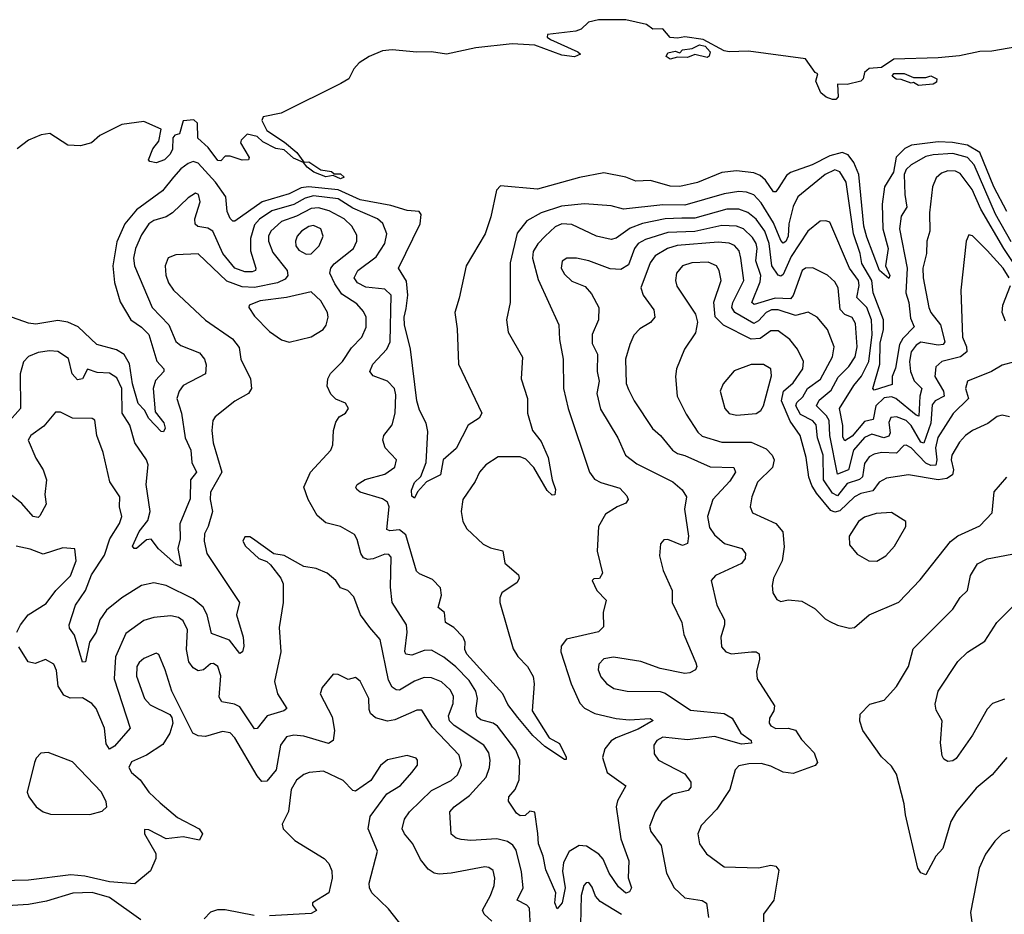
# Model space of a CAD drawing. Extents: x 1246230 to 1426786, y 660032 to 763141.
# Tile 546 of 566: x 1355590 to 1359594, y 758438 to 762075. Entities that reach past the tile are written whole.
import ezdxf

# ---------------------------------------------------------------- set-up
doc = ezdxf.new("R2010")
doc.units = 0

msp = doc.modelspace()

# ---------------------------------------------------------------- linework, layer by layer
at = {"layer": '0CON10XD'}
for points in [[(1359645, 761964.7), (1359542.9, 761947.1), (1359495, 761945.9), (1359411.7, 761928.3), (1359325, 761919.8), (1359145, 761914), (1359095, 761880), (1359043.9, 761876.1), (1359025, 761860), (1359020, 761835), (1359010, 761825), (1358955, 761811.2), (1358915, 761812.5), (1358918.2, 761761.8), (1358909.3, 761750.7), (1358895, 761751.1), (1358870.1, 761760.1), (1358848.3, 761778.3), (1358827.5, 761825), (1358836, 761855), (1358825, 761860), (1358785, 761915.8), (1358553.5, 761946.5), (1358475, 761943.8), (1358455, 761948.8), (1358370, 761995), (1358294.1, 762005.9), (1358265, 762000), (1358235, 762003.3), (1358205, 762037.7), (1358165, 762036), (1358139.2, 762055), (1358055, 762074.2), (1357943.3, 762075), (1357902.5, 762065), (1357873, 762037), (1357851.2, 762028.8), (1357736, 762015), (1357734.6, 762004.6), (1357748.8, 761995), (1357860, 761945), (1357870, 761935), (1357846.4, 761923.6), (1357795, 761931.2), (1357685, 761971.4), (1357592.8, 761977.2), (1357445, 761961.1), (1357325.5, 761934.5), (1357265, 761944.6), (1357205, 761942.7), (1357105, 761952.3), (1357065, 761948.5), (1357010.8, 761925), (1356970.9, 761899.1), (1356948, 761875), (1356928.8, 761835), (1356896.2, 761815), (1356652.5, 761695), (1356580, 761680), (1356574.5, 761665), (1356594.3, 761624.3), (1356667.1, 761577.1), (1356717.1, 761535), (1356745.9, 761495.9), (1356765, 761496.5), (1356815, 761465.3), (1356857.6, 761457.6), (1356868.8, 761448.8), (1356895, 761447.8), (1356909.2, 761435), (1356895, 761427.5), (1356865, 761442), (1356835, 761436.5), (1356785.8, 761455), (1356758.2, 761475), (1356744.5, 761494.5), (1356702.6, 761512.6), (1356665.3, 761545.3), (1356630.8, 761550.8), (1356579.1, 761579.1), (1356555, 761600.8), (1356515, 761610), (1356490, 761585), (1356487.5, 761575), (1356522.5, 761515), (1356520, 761505), (1356495, 761503.3), (1356445, 761520), (1356425, 761520), (1356408.3, 761501.7), (1356395, 761502.5), (1356355.9, 761555.9), (1356313.9, 761593.9), (1356313.3, 761655), (1356297.3, 761667.3), (1356255, 761663.8), (1356239.5, 761610.5), (1356221.2, 761605), (1356212.7, 761595), (1356211.5, 761548.5), (1356201.1, 761528.9), (1356178.8, 761505), (1356145, 761493.3), (1356118.3, 761498.3), (1356113.3, 761505), (1356130.5, 761549.5), (1356155, 761581.2), (1356165, 761630), (1356095, 761661.5), (1356005, 761648.9), (1355916.2, 761603.8), (1355881.2, 761575), (1355837.6, 761562.4), (1355785, 761564.7), (1355712.5, 761612.5), (1355676.7, 761606.7)], [(1358235, 761914.2), (1358218.8, 761925), (1358225, 761940), (1358255, 761947.5), (1358275, 761940), (1358285, 761952.5), (1358325, 761957.5), (1358355, 761972.5), (1358377, 761967), (1358397.5, 761945), (1358393.6, 761926.4), (1358385, 761922), (1358335, 761933.3), (1358305, 761921.2), (1358265, 761923.3), (1358235, 761914.2)], [(1359245, 761807.5), (1359225, 761820), (1359215, 761817.5), (1359175, 761832.5), (1359153.6, 761833.6), (1359137.5, 761845), (1359145, 761856.7), (1359186.4, 761856.4), (1359225, 761840), (1359275, 761840), (1359295, 761846.7), (1359320, 761835), (1359318.3, 761821.7), (1359305, 761812.5), (1359245, 761807.5)], [(1355676.7, 761606.7), (1355625, 761584.7), (1355579.7, 761550.3)], [(1359604.2, 761295), (1359551, 761395), (1359494.6, 761534.6), (1359445, 761565.4), (1359383.7, 761576.3), (1359325, 761577.8), (1359216.9, 761565), (1359188.9, 761551.1), (1359153.9, 761516.1), (1359143.2, 761455), (1359106.7, 761395), (1359097.1, 761325), (1359100, 761225), (1359121.8, 761145), (1359110.9, 761075), (1359127.9, 761035), (1359125, 761023.1), (1359086.1, 761055), (1359035, 761190.5), (1359023.2, 761235), (1359002.2, 761445), (1358982.7, 761495), (1358959.5, 761525), (1358935, 761535.4), (1358885, 761522.1), (1358812.5, 761485), (1358725, 761453.3), (1358708.3, 761441.7), (1358677, 761393), (1358665, 761375.6), (1358655, 761375.5), (1358622.7, 761422.7), (1358601.6, 761441.6), (1358575, 761451.9), (1358505, 761460.4), (1358445, 761454.3), (1358346.8, 761413.2), (1358275, 761396.9), (1358235, 761398.6), (1358155, 761421.8), (1358095, 761418.5), (1358055, 761435.5), (1357965, 761451.9), (1357866.3, 761433.7), (1357695, 761385.7), (1357545, 761400), (1357528.6, 761381.4), (1357506.4, 761273.6), (1357483.1, 761205), (1357405.6, 761075), (1357377.3, 760942.7), (1357359.5, 760885), (1357368.9, 760818.9), (1357373.8, 760675), (1357468.6, 760475), (1357458.5, 760455), (1357413.7, 760426.3), (1357365, 760331.4), (1357312.5, 760285), (1357301.5, 760225), (1357244.3, 760195.7), (1357207.5, 760155), (1357195, 760130), (1357185, 760137.5), (1357182.5, 760162.5), (1357195, 760193.5), (1357221.5, 760218.5), (1357242.2, 760275), (1357249.3, 760400.7), (1357242.3, 760435), (1357215, 760488.1), (1357204.4, 760525), (1357179.6, 760735), (1357154.6, 760835), (1357153.3, 760865), (1357161.2, 760901.2), (1357168.3, 760955), (1357162.6, 761012.6), (1357129.6, 761065), (1357218.4, 761245), (1357222.4, 761282.4), (1357214.6, 761294.6), (1357165, 761299.1), (1357099.2, 761319.2), (1356975, 761342.6), (1356885, 761383.1), (1356764.9, 761395.1), (1356735, 761391.5), (1356685, 761366.4), (1356575.8, 761334.2), (1356465, 761255.6), (1356456.6, 761256.6), (1356445, 761267.1), (1356433.1, 761295), (1356428.4, 761355), (1356385.6, 761415), (1356315, 761491.2), (1356295, 761498.1), (1356275, 761491), (1356245, 761468.7), (1356215.3, 761435), (1356170.4, 761379.6), (1356065, 761301.9), (1356017.5, 761245), (1355985, 761171.4), (1355968.7, 761075), (1355975, 761006.2), (1355998.5, 760928.5), (1356041.8, 760855), (1356085.4, 760825), (1356115.3, 760795), (1356147, 760687), (1356176.4, 760655), (1356176.1, 760645), (1356142.3, 760607.7), (1356132.6, 760575), (1356141.2, 760481.2), (1356176.4, 760436.4), (1356181.4, 760415), (1356175, 760400), (1356165, 760400.5), (1356115, 760453.8), (1356097.2, 760487.2), (1356071.1, 760515), (1356048.7, 760595), (1356036.2, 760676.2), (1356015, 760713.7), (1355983.1, 760733.1), (1355903.9, 760753.9), (1355826.8, 760826.8), (1355785, 760845.2), (1355745, 760851.9), (1355655, 760837.8), (1355625, 760841.3), (1355489.3, 760889.3)], [(1359622.1, 761172.1), (1359558, 761285), (1359471.6, 761485), (1359445, 761514.5), (1359385, 761530.4), (1359305, 761525.8), (1359275, 761519.4), (1359214.6, 761485.4), (1359195, 761465.9), (1359186.5, 761445), (1359189.1, 761365), (1359197.2, 761312.8), (1359174, 761276), (1359168.4, 761225), (1359199.6, 761065), (1359194, 760964), (1359205.5, 760925), (1359212, 760862), (1359226.9, 760826.9), (1359181.1, 760778.9), (1359167.7, 760755), (1359151.8, 760658.2), (1359137.6, 760625), (1359137.6, 760592.4), (1359065, 760568.8), (1359059.6, 760575), (1359087.2, 760675), (1359089.6, 760759.6), (1359102.9, 760815), (1359102.9, 760855), (1359061.2, 760965), (1359055.6, 761015), (1359014.4, 761084.4), (1359007.3, 761125), (1358980.9, 761205), (1358972.8, 761262.8), (1358951.1, 761415), (1358925, 761456.5), (1358905, 761464.2), (1358865, 761445.2), (1358754.2, 761355), (1358735, 761315.6), (1358717.6, 761245), (1358715.5, 761194.5), (1358705, 761173.4), (1358695, 761166.8), (1358685, 761178), (1358655, 761248.8), (1358605, 761330), (1358575, 761362.4), (1358545, 761374.4), (1358515, 761376.4), (1358455, 761366.6), (1358295, 761320.6), (1358205, 761322.7), (1358044.7, 761304.7), (1357995, 761318), (1357886.8, 761326.8), (1357792.8, 761317.2), (1357710.1, 761289.9), (1357652.6, 761257.4), (1357613.4, 761206.6), (1357583.9, 761086.1), (1357584.4, 760925), (1357568.9, 760855), (1357576.7, 760805), (1357635, 760702.5), (1357629.5, 760615), (1357655.4, 760535), (1357655.4, 760475), (1357675.5, 760405), (1357710, 760360), (1357739.2, 760295), (1357755, 760203.8), (1357768.1, 760165), (1357766.4, 760143.6), (1357755, 760141.4), (1357735, 760161.3), (1357680.2, 760255), (1357647.9, 760287.9), (1357625, 760298), (1357535, 760298.2), (1357485.7, 760265), (1357459.1, 760235), (1357441.9, 760198.1), (1357392.5, 760125), (1357384.6, 760075), (1357391.8, 760035), (1357408.6, 760005), (1357475, 759942.5), (1357505, 759927.5), (1357555, 759915.8), (1357563.1, 759865), (1357618.8, 759818.8), (1357621.5, 759805), (1357612.4, 759787.6), (1357551.1, 759745), (1357541.8, 759725), (1357541.9, 759705), (1357596.9, 759516.9), (1357616, 759486), (1357654.3, 759445), (1357677.8, 759405), (1357682.5, 759375), (1357674.3, 759265), (1357743.1, 759155), (1357785, 759132.2), (1357812.7, 759077.3), (1357812.5, 759067.5), (1357805, 759067.1), (1357725, 759120), (1357677.1, 759165), (1357615, 759237.5)], [(1359671.5, 761025), (1359592.4, 761145), (1359498.6, 761305), (1359463.3, 761385), (1359415, 761449.4), (1359395, 761459.2), (1359365, 761460.3), (1359338.7, 761451.3), (1359317.4, 761432.6), (1359302.3, 761395), (1359290.3, 761289.7), (1359291.3, 761215), (1359278.8, 761175), (1359277.1, 761125), (1359262.4, 761065), (1359263.6, 761025), (1359287.2, 760905), (1359295.9, 760885), (1359334.8, 760835), (1359352.1, 760765), (1359345.7, 760754.3), (1359325, 760751.8), (1359255, 760763.5), (1359235, 760751.9), (1359215.6, 760725), (1359207.9, 760685), (1359211.9, 760645), (1359227.2, 760607.2), (1359258.4, 760575), (1359250.9, 760545), (1359246.6, 760463.4), (1359235, 760466.7), (1359152.4, 760535), (1359135, 760541.3), (1359105, 760537.4), (1359071.6, 760505), (1359060.3, 760449.7), (1359025, 760441.5), (1358975, 760381.4), (1358945, 760363.1), (1358938, 760378), (1358937.7, 760425), (1358923.8, 760495), (1358982.5, 760587.5), (1359013.6, 760626.4), (1359043.4, 760685), (1359057.1, 760795), (1359054, 760855), (1359035.2, 760905), (1358994.3, 760945), (1359003.5, 760995), (1359000.8, 761015), (1358964.2, 761065), (1358885, 761252), (1358867.9, 761257.9), (1358845, 761256.2), (1358795, 761215.5), (1358727.8, 761112.2), (1358695, 761039.5), (1358685, 761031.9), (1358675, 761036.5), (1358648.3, 761075), (1358638, 761165), (1358619.7, 761215), (1358585, 761264.4), (1358551.5, 761291.5), (1358515, 761304.4), (1358465, 761304.2), (1358335, 761267.8), (1358282.5, 761267.5), (1358214.4, 761265.6), (1358123.1, 761246.9), (1358073, 761227), (1358015, 761187.5), (1357995, 761180.9), (1357935.6, 761195.6), (1357835, 761241.9), (1357795, 761245.2), (1357767.2, 761232.8), (1357726.7, 761195), (1357696.6, 761163.4), (1357677.6, 761132.4), (1357674.7, 761105), (1357698.9, 761018.9), (1357782.5, 760835), (1357785.4, 760774.6), (1357800.4, 760695), (1357801.6, 760575), (1357819.7, 760495), (1357906.9, 760235), (1357927.6, 760207.6), (1357953.3, 760193.3), (1358030.8, 760170.8), (1358059.1, 760139.1), (1358064, 760125), (1358055, 760109.6), (1358019.4, 760095), (1357972.2, 760065), (1357943.5, 760015), (1357938.9, 759915), (1357960, 759825), (1357947.3, 759802.7), (1357925, 759802.5), (1357917.5, 759795), (1357936.2, 759755), (1357974.2, 759715), (1357963.3, 759665), (1357963.5, 759606.5), (1357943.1, 759586.9), (1357813, 759557), (1357792.4, 759527.6), (1357790.5, 759505), (1357832.8, 759375), (1357867.1, 759297.1), (1357886.2, 759276.2), (1357929.2, 759255), (1358015, 759234.2), (1358068.4, 759228.4), (1358154.4, 759234.4), (1358166.1, 759226.1), (1358105, 759191.3), (1358015, 759155.9), (1357995, 759142.7), (1357969.1, 759110.9), (1357960.4, 759075), (1357979.5, 759015), (1358055, 758960), (1358020.3, 758899.7), (1358015.3, 758874.7), (1358034.1, 758745), (1358067.3, 758655), (1358063.9, 758586.1), (1358077.5, 758545), (1358070.4, 758529.6), (1358055, 758524.6), (1358025, 758549.3), (1357986.6, 758605), (1357962.7, 758662.7), (1357945, 758682.5), (1357895, 758715.4), (1357865, 758718.2), (1357825, 758693.5), (1357801, 758649), (1357796.6, 758613.4), (1357808.5, 758545), (1357795.4, 758484.6), (1357775, 758460), (1357765.4, 758485), (1357769.5, 758525), (1357729.3, 758619.3), (1357718.6, 758675), (1357700, 758725), (1357696.3, 758766.3), (1357685, 758853.1), (1357665, 758857.2), (1357645, 758840), (1357625, 758838.5), (1357609.5, 758849.5), (1357577.4, 758897.4), (1357578.9, 758915), (1357604.6, 758945), (1357620.6, 758985), (1357623.1, 759065), (1357606.9, 759105), (1357532.7, 759202.7), (1357515, 759215.3), (1357465, 759228.9), (1357450.3, 759240.3), (1357444.7, 759264.7), (1357451.7, 759315), (1357444.8, 759344.8), (1357418.2, 759388.2), (1357364.1, 759444.1), (1357315, 759483.9), (1357265, 759512.4), (1357235, 759510.8), (1357185, 759491.6), (1357160, 759495), (1357156, 759506), (1357165.8, 759585), (1357162.4, 759615), (1357104, 759705), (1357098.3, 759768.3), (1357100, 759890), (1357090.4, 759900.4), (1357075, 759902.5), (1357027, 759883), (1357005, 759880.3), (1356987.4, 759887.4), (1356976.8, 759905), (1356962.4, 759962.4), (1356951.5, 759981.5), (1356895, 760014.5), (1356835, 760028.9), (1356799.3, 760059.3), (1356763.5, 760125), (1356744.6, 760175), (1356772.5, 760235), (1356854.7, 760325.3), (1356863.1, 760346.9), (1356865.5, 760405), (1356875, 760438.8), (1356889.4, 760460.6), (1356915, 760476), (1356927.5, 760495), (1356915, 760516), (1356875, 760532), (1356855, 760552), (1356839.6, 760585), (1356842.8, 760615), (1356854, 760636), (1356902.7, 760685), (1356939.6, 760740.4), (1356980.8, 760785), (1356999.3, 760825), (1356998.4, 760865), (1356988.5, 760888.5), (1356960.5, 760920.5), (1356899.6, 760959.6), (1356870.7, 761000.7), (1356851, 761045), (1356855.2, 761065), (1356868, 761082), (1356947.3, 761145), (1356960.9, 761175), (1356960.6, 761199.4), (1356940.3, 761235), (1356909.3, 761265), (1356848.2, 761298.2), (1356805, 761310.1), (1356775, 761308), (1356715, 761275.7), (1356654.9, 761255.1), (1356611.7, 761215), (1356602, 761195), (1356600.9, 761175), (1356618.7, 761128.7), (1356677.9, 761055), (1356680.3, 761035), (1356669.2, 761020.8), (1356637.5, 761005), (1356545, 760986.5), (1356495, 760988.8), (1356432, 761012), (1356315, 761122.9), (1356225, 761118.5), (1356193.4, 761106.6), (1356181.2, 761075), (1356183.8, 761036.2), (1356194.7, 761005), (1356215.2, 760975.2), (1356345, 760853.6), (1356455, 760777.7), (1356482.1, 760742.1), (1356489.6, 760695), (1356528.9, 760615), (1356532.9, 760575), (1356520, 760555), (1356465, 760523.6), (1356385, 760460), (1356374.5, 760445), (1356370.8, 760405), (1356376, 760355), (1356411.1, 760235), (1356365.3, 760154.8), (1356363.8, 760125), (1356373.8, 760075), (1356356.7, 760015), (1356341.3, 759985), (1356339.3, 759955), (1356351.3, 759905), (1356483.6, 759705), (1356470.9, 759655), (1356499.2, 759565), (1356501.7, 759528.3), (1356495.5, 759504.5), (1356485, 759498.8), (1356443, 759553), (1356370, 759580), (1356351.9, 759655), (1356336.2, 759686.2), (1356295, 759721.1), (1356185, 759775.3), (1356135, 759785.4), (1356085, 759774.6), (1356004.4, 759725), (1355942.3, 759675), (1355916.1, 759635), (1355900.3, 759585), (1355873.8, 759545), (1355857.7, 759465), (1355845, 759463.3), (1355812.7, 759572.7), (1355791.7, 759601.7), (1355791.1, 759615), (1355816.4, 759695), (1355856.9, 759755), (1355881.8, 759818.2), (1355935, 759897.9), (1355956.6, 759965), (1355995, 760027.1), (1356005.4, 760055), (1355995.7, 760095), (1355996.7, 760135), (1355956.2, 760196.2), (1355928.9, 760315), (1355903.1, 760385), (1355895, 760446.9), (1355885, 760453.1), (1355805, 760455.3), (1355755, 760479.2), (1355735, 760480), (1355687.2, 760422.8), (1355634.4, 760385), (1355624.6, 760365), (1355655, 760292), (1355685.3, 760245.3), (1355698.5, 760205), (1355692.5, 760145), (1355697.5, 760105), (1355672, 760058), (1355665, 760051.9), (1355645, 760055.6), (1355598.8, 760108.8), (1355542.7, 760152.7)], [(1357615, 759237.5), (1357575, 759290.4), (1357554.7, 759335), (1357407.7, 759495), (1357399.5, 759515), (1357400.9, 759545), (1357393.6, 759565), (1357355, 759604.7), (1357321.9, 759625), (1357317.5, 759665), (1357291.4, 759685), (1357305.3, 759735), (1357301.1, 759765), (1357269, 759799), (1357215, 759822.2), (1357203.1, 759833.1), (1357160.2, 759980.2), (1357135, 760001.7), (1357095, 759997.4), (1357082.5, 760002.5), (1357092.9, 760095), (1357085, 760113.8), (1357065, 760126.6), (1356975, 760154.2), (1356960.4, 760165), (1356957.1, 760175), (1356961.8, 760185), (1356994.4, 760205.6), (1357075, 760227.7), (1357115, 760256.2), (1357122.5, 760285), (1357075.6, 760335), (1357066.5, 760365), (1357070.6, 760385), (1357105, 760428), (1357116.8, 760475), (1357119.5, 760549.5), (1357114.2, 760575), (1357085.7, 760605.7), (1357027.6, 760627.6), (1357013.1, 760645), (1357026.2, 760675), (1357083.3, 760735), (1357096.7, 760765), (1357100.8, 760955), (1357075, 760979), (1356997.2, 760987.2), (1356963.3, 761005), (1356950.4, 761025), (1356964.6, 761055), (1357038.9, 761111.1), (1357075.3, 761165), (1357082.8, 761205), (1357065.9, 761245.9), (1357045.2, 761265.2), (1356945, 761309.3), (1356885, 761346.4), (1356785, 761358.8), (1356750.3, 761349.7), (1356705, 761323.6), (1356615, 761298.4), (1356565.3, 761264.7), (1356545, 761240.9), (1356527.7, 761185), (1356528, 761135), (1356550, 761065), (1356548.1, 761055), (1356535, 761049.7), (1356505, 761049.3), (1356465, 761065.2), (1356416.2, 761125), (1356375.4, 761215.4), (1356355, 761226.9), (1356314.4, 761234.4), (1356303.8, 761243.8), (1356302.4, 761265), (1356323.1, 761335), (1356316.9, 761365), (1356305, 761369.4), (1356275, 761350.9), (1356210.6, 761289.4), (1356185, 761273.1), (1356135, 761258.4), (1356115, 761245.4), (1356085, 761200.9), (1356060.2, 761145), (1356052.7, 761105), (1356056.2, 761075), (1356128.4, 760905), (1356196.2, 760835), (1356225, 760766.9), (1356245, 760750), (1356321, 760721), (1356340.9, 760695), (1356348, 760672), (1356345.6, 760635), (1356255, 760588.2), (1356237.8, 760565), (1356229.4, 760535), (1356248.4, 760475), (1356262.2, 760375), (1356286, 760325), (1356289.8, 760275), (1356308.2, 760235), (1356284.8, 760205), (1356282.6, 760127.4), (1356241.6, 760025), (1356242.1, 759965), (1356232.9, 759925), (1356246.4, 759853.6), (1356225, 759861.2), (1356154.4, 759924.4), (1356125, 759962.7), (1356105, 759960.4), (1356065, 759924.7), (1356054.8, 759924.8), (1356047.9, 759935), (1356075, 759993.8), (1356110.8, 760039.2), (1356120.7, 760075), (1356103.6, 760185), (1356111.8, 760265), (1356105.3, 760285.3), (1356058.6, 760355), (1356037, 760427), (1356006.7, 760475), (1356004.8, 760575), (1355985, 760618.9), (1355955, 760637.5), (1355905, 760640.2), (1355865.8, 760654.2), (1355845.5, 760615), (1355825, 760610.9), (1355802.9, 760635), (1355787.9, 760697.9), (1355745, 760726.2), (1355710.9, 760729.1), (1355665, 760722.5), (1355625, 760705.5), (1355605, 760684), (1355591.8, 760635), (1355592.6, 760495), (1355537.8, 760432.2)], [(1356755, 761121.8), (1356775, 761123.5), (1356807.3, 761155), (1356823.8, 761195), (1356814.5, 761225), (1356785, 761238.4), (1356765, 761234.2), (1356736.2, 761215), (1356718.5, 761195), (1356711.2, 761175), (1356713.1, 761155), (1356725, 761138.5), (1356755, 761121.8)], [(1359613.7, 761025), (1359590, 761065), (1359525, 761136.9), (1359465, 761195.8), (1359449.3, 761200.7), (1359439.4, 761175), (1359417.3, 760975), (1359423.7, 760785), (1359440.3, 760745), (1359441.1, 760725), (1359415.3, 760704.7), (1359339.4, 760685), (1359315.9, 760664.1), (1359311.1, 760625), (1359346.1, 760565), (1359348.9, 760545), (1359312.5, 760525), (1359300.7, 760509.3), (1359295.1, 760435), (1359266.8, 760353.2), (1359255, 760358.1), (1359215.1, 760425.1), (1359195, 760445.2), (1359155, 760460.2), (1359132.7, 760457.3), (1359125, 760437.5), (1359129.2, 760395), (1359125, 760381.3), (1359104.5, 760375.5), (1359055, 760389.4), (1359025, 760376.1), (1358980.9, 760325), (1358960.9, 760245), (1358915, 760226.9), (1358883.9, 760385), (1358882.2, 760445), (1358870.3, 760465), (1358830, 760505), (1358841.4, 760528.6), (1358890.5, 760569.5), (1358918.9, 760621.1), (1358962.3, 760665), (1358987.9, 760705), (1358995.6, 760745.6), (1358989.3, 760839.3), (1358975, 760864.6), (1358945, 760876.8), (1358926.2, 760896.2), (1358917.8, 760985), (1358905, 761009.6), (1358875, 761036.8), (1358815, 761066), (1358785, 761065.4), (1358772, 761055), (1358735, 760953.8), (1358725, 760940.2), (1358662.5, 760942.5), (1358576.9, 760916.9), (1358567.2, 760925), (1358600.8, 761009.2), (1358603.9, 761035), (1358583.7, 761095), (1358588.3, 761145), (1358584.5, 761165), (1358570.1, 761190.1), (1358534, 761225), (1358505, 761236.2), (1358445, 761238.3), (1358335, 761213.8), (1358225, 761209.9), (1358135, 761181.6), (1358105.3, 761165), (1358090, 761145), (1358065, 761077.9), (1358035, 761058.9), (1357991.7, 761061.7), (1357903.8, 761095), (1357854.6, 761105.4), (1357815, 761105.4), (1357796.2, 761093.8), (1357792.1, 761065), (1357805, 761041.1), (1357835, 761011.8), (1357890, 760990), (1357915, 760960), (1357945.5, 760905), (1357943.1, 760855), (1357917.8, 760795), (1357918.4, 760758.4), (1357939.7, 760715), (1357938.3, 760645), (1357945.9, 760605), (1357936.7, 760555), (1357951.4, 760491.4), (1358022.3, 760375), (1358053.9, 760305), (1358099.2, 760269.1), (1358246.3, 760196.3), (1358283.4, 760163.4), (1358300.9, 760135), (1358292.8, 760085), (1358309.3, 759975), (1358305.7, 759945), (1358285, 759937.8), (1358225, 759961.4), (1358209.2, 759960.8), (1358195.8, 759944.2), (1358192.2, 759895), (1358206, 759836), (1358242.9, 759755), (1358243.6, 759705), (1358282.5, 759625), (1358291.1, 759575), (1358340, 759460), (1358343.3, 759445), (1358338.2, 759431.8), (1358315, 759419.5), (1358295, 759417.3), (1358195, 759437.3), (1358115.6, 759465.6), (1358005, 759482.8), (1357965, 759477.2), (1357944.6, 759455), (1357942.2, 759432.2), (1357953.6, 759403.6), (1357976.4, 759376.4), (1358006.5, 759356.5), (1358060, 759345), (1358195, 759343.8), (1358215, 759336.5), (1358318.1, 759268.1), (1358454.6, 759254.6), (1358486.9, 759235), (1358523, 759175), (1358564, 759145), (1358565.9, 759134.1), (1358525, 759130.4), (1358415, 759160.4), (1358305, 759147.5), (1358205, 759157.6), (1358180.5, 759145), (1358168.2, 759125), (1358170.7, 759090.7), (1358187.5, 759065), (1358295, 759009.5), (1358318.9, 758975), (1358318.9, 758955), (1358308.3, 758941.7), (1358245, 758926.5), (1358201.1, 758895), (1358173.6, 758855), (1358151.1, 758795), (1358156.7, 758775), (1358198.3, 758718.3), (1358220, 758605), (1358251.1, 758545), (1358295, 758504.6), (1358364.6, 758494.6), (1358383, 758483), (1358390.6, 758425)], [(1359635, 760684.3), (1359585, 760670.8), (1359542, 760645), (1359444.4, 760605), (1359436.9, 760575), (1359449.1, 760535), (1359386, 760474), (1359324.2, 760375.8), (1359314.4, 760335), (1359319.1, 760285), (1359315, 760263.8), (1359295, 760262.1), (1359275, 760272.8), (1359215, 760334.7), (1359195, 760345.9), (1359185, 760344.1), (1359155, 760312.6), (1359094.8, 760315.2), (1359065, 760308.9), (1359045, 760297.5), (1359025, 760270.6), (1359017.1, 760217.1), (1359004.5, 760205.5), (1358955, 760189.8), (1358915, 760138.8), (1358895, 760150.2), (1358858.1, 760205), (1358856.9, 760305), (1358834.9, 760375), (1358828.5, 760428.5), (1358814.7, 760444.7), (1358765, 760469.4), (1358746.3, 760505), (1358750.6, 760519.4), (1358775, 760542.1), (1358794.1, 760575.9), (1358846.9, 760613.1), (1358895.3, 760705), (1358901.8, 760745), (1358875.4, 760815), (1358833.1, 760865), (1358796.2, 760886.2), (1358745, 760872.1), (1358675, 760895.7), (1358647.1, 760895), (1358625, 760884.4), (1358595, 760850.6), (1358575, 760840.3), (1358497.5, 760885), (1358485.6, 760905), (1358489.4, 760925), (1358535.2, 761015.2), (1358522.8, 761105), (1358515.8, 761135.8), (1358496.8, 761156.8), (1358475, 761166.1), (1358430.9, 761170.9), (1358263.5, 761156.5), (1358223.6, 761145), (1358174.1, 761115), (1358153.5, 761086.5), (1358115.4, 760985), (1358125.4, 760955), (1358168.8, 760895), (1358173.3, 760865), (1358155, 760844.5), (1358111.9, 760818.1), (1358087.9, 760792.1), (1358070.5, 760755), (1358053.9, 760695), (1358056, 760596), (1358065, 760572), (1358088.1, 760525), (1358162.8, 760412.7), (1358196.4, 760385), (1358244.4, 760325), (1358265, 760311.2), (1358295, 760303.3), (1358397.2, 760257.3), (1358494.6, 760254.6), (1358500.9, 760235), (1358478.3, 760198.3)], [(1359615, 760460), (1359585, 760466.9), (1359565, 760462.5), (1359526.5, 760433.5), (1359465, 760404.7), (1359435.8, 760384.2), (1359412.2, 760357.8), (1359380.8, 760305), (1359377.5, 760285), (1359387.4, 760245), (1359382.8, 760225), (1359360.8, 760209.2), (1359325.5, 760204.5), (1359205, 760225.3), (1359115, 760211.8), (1359085, 760195.4), (1359060, 760160), (1359010.6, 760149.4), (1358985, 760135.7), (1358925, 760077.7), (1358905, 760072.3), (1358889.1, 760079.1), (1358829.6, 760149.6), (1358811, 760181), (1358799.2, 760215), (1358788.8, 760295), (1358763.6, 760385), (1358723.4, 760443.4), (1358688.2, 760525), (1358695.9, 760565), (1358735, 760598.6), (1358774.2, 760655), (1358777.1, 760685), (1358752.7, 760735), (1358722.3, 760775), (1358675, 760810), (1358645, 760809.6), (1358600.6, 760779.4), (1358565, 760775.8), (1358452.7, 760832.7), (1358417.6, 760867.6), (1358413.1, 760926.9), (1358442.2, 761015), (1358434.7, 761055), (1358423.6, 761075), (1358389.5, 761089.5), (1358323.2, 761086.8), (1358285, 761074.6), (1358260.4, 761045), (1358256.2, 761015), (1358261.7, 760991.7), (1358337.6, 760877.6), (1358346.4, 760845), (1358338.5, 760801.5), (1358293.3, 760735), (1358260.9, 760655), (1358256.4, 760625), (1358263.8, 760545), (1358300.8, 760470.8), (1358348, 760398), (1358365, 760382.2), (1358445, 760358), (1358565, 760357.7), (1358625, 760330), (1358650.4, 760305), (1358657.7, 760285), (1358650.9, 760255), (1358590.5, 760195), (1358567.5, 760135), (1358560, 760095), (1358570.2, 760070.2), (1358665, 760026.2), (1358692.7, 759992.7), (1358698.6, 759931.4), (1358690.8, 759875), (1358656, 759805), (1358650, 759775), (1358653.3, 759745), (1358668.3, 759718.3), (1358685, 759710), (1358715, 759716), (1358770.5, 759710.5), (1358825, 759680), (1358865, 759638.8), (1358885, 759628), (1358915, 759613.8), (1358965, 759601.2)], [(1356685, 760764.2), (1356775, 760785.6), (1356824, 760815), (1356836.2, 760833.8), (1356844.4, 760865), (1356841.5, 760885), (1356815, 760931.5), (1356775, 760968.5), (1356675, 760946), (1356568.1, 760931.9), (1356522.9, 760915), (1356521.1, 760905), (1356545, 760869.5), (1356605, 760807.8), (1356655, 760774.2), (1356685, 760764.2)], [(1359599.4, 760849.4), (1359585.4, 760885), (1359588.6, 760915), (1359619.3, 760995)], [(1358505, 760466.8), (1358585, 760474.1), (1358603.5, 760486.5), (1358614.7, 760505.3), (1358646.9, 760626.9), (1358644.4, 760655), (1358615, 760673.8), (1358565, 760673.2), (1358495, 760647.5), (1358450.6, 760595), (1358437.8, 760565), (1358457.5, 760495), (1358475, 760474.5), (1358505, 760466.8)], [(1358478.3, 760198.3), (1358408.4, 760125), (1358387.2, 760055), (1358395, 760010.8), (1358415, 759980.4), (1358455.9, 759945.9), (1358527.1, 759925), (1358541.5, 759905), (1358540, 759885), (1358525.7, 759864.3), (1358420, 759815), (1358402.2, 759795), (1358425.4, 759695), (1358456.2, 759635), (1358456.4, 759615), (1358440.9, 759565), (1358444.5, 759525), (1358461.9, 759505), (1358485, 759496.6), (1358565.3, 759505.3), (1358584.5, 759504.5), (1358597, 759497), (1358598.8, 759475), (1358585.9, 759425), (1358588.7, 759395), (1358658.9, 759285), (1358656.7, 759265), (1358638.5, 759235), (1358638.2, 759215), (1358645, 759204.5), (1358665, 759193.9), (1358715, 759194.4), (1358745, 759186), (1358768.9, 759148.9), (1358820.6, 759095), (1358834.2, 759055), (1358825, 759042.9), (1358735, 759010.5), (1358695, 759015.4), (1358645, 759040.6), (1358605, 759050.7), (1358555, 759050), (1358515, 759041.4), (1358500, 759025), (1358478.2, 758945), (1358425, 758865.5), (1358361.5, 758798.5), (1358347.7, 758765), (1358353.8, 758725), (1358383.4, 758683.4), (1358455, 758630.6), (1358595, 758626.5), (1358645, 758637.5), (1358665, 758633.1), (1358677.7, 758617.7), (1358656.1, 758495), (1358615, 758438.8), (1358614.2, 758405)], [(1358965, 759601.2), (1358985, 759604), (1359045, 759655.8), (1359165, 759706.7), (1359251.9, 759798.1), (1359375, 759953.3), (1359405, 759976.7), (1359495, 760016.9), (1359545, 760070.8), (1359552.6, 760155), (1359604.7, 760215)], [(1359075, 759873.1), (1359112, 759895), (1359146.9, 759935), (1359194.2, 760015), (1359193.8, 760035), (1359135, 760071.4), (1359073, 760067), (1359025, 760052.1), (1359001.5, 760035), (1358963.3, 759975), (1358965, 759940), (1358995, 759902), (1359043.3, 759875), (1359075, 759873.1)], [(1357666.6, 758385), (1357663, 758463), (1357652.5, 758475), (1357613.5, 758495), (1357637.6, 758545), (1357630.9, 758610.9), (1357608.8, 758698.8), (1357595, 758718.8), (1357573.9, 758733.9), (1357530, 758745), (1357425, 758738), (1357385, 758741.9), (1357365, 758747.1), (1357343.8, 758763.8), (1357339.1, 758855), (1357356.5, 758875), (1357419.6, 758920.4), (1357486.9, 758995), (1357500, 759035), (1357502.7, 759065), (1357497.2, 759095), (1357477.9, 759125), (1357356.6, 759205), (1357337.5, 759225), (1357333.8, 759245), (1357352.8, 759295), (1357353.3, 759325), (1357340.3, 759350.3), (1357305, 759383.3), (1357265, 759399), (1357235, 759401.2), (1357195, 759386.2), (1357135, 759349.7), (1357120.6, 759350.6), (1357105, 759361.8), (1357090.2, 759390.2), (1357055.4, 759555), (1357014.2, 759604.2), (1356976.2, 759655), (1356948.3, 759728.3), (1356923.8, 759755), (1356895, 759765.8), (1356875.2, 759795.2), (1356840.8, 759825), (1356795, 759844.3), (1356745, 759851.4), (1356665, 759896.7), (1356623, 759903), (1356536.1, 759966.1), (1356525, 759972.5), (1356505, 759972.5), (1356497.5, 759955), (1356507.5, 759935), (1356562.5, 759885), (1356595, 759872.5), (1356609.3, 759859.3), (1356651.2, 759805), (1356661.2, 759781.2), (1356661.5, 759705), (1356645.5, 759604.5), (1356651.8, 759505), (1356626.5, 759385), (1356637.6, 759335), (1356675.6, 759275), (1356663.8, 759265), (1356595.6, 759244.4), (1356555, 759192.9), (1356545, 759191.9), (1356485, 759280.9), (1356463, 759293), (1356411.4, 759301.4), (1356400.8, 759320.8), (1356408.1, 759408.1), (1356395, 759445.6), (1356377.4, 759457.4), (1356365, 759456.4), (1356337.8, 759432.2), (1356315, 759428.4), (1356295, 759439.6), (1356278.1, 759465), (1356267.5, 759515), (1356271.7, 759595), (1356255, 759631.2), (1356235, 759645.3), (1356205, 759651.9), (1356135, 759644.7), (1356095, 759633.1), (1356020.8, 759579.2), (1355978.9, 759485), (1355973.7, 759395), (1356038.5, 759195), (1355975, 759121.5), (1355955, 759109.2), (1355940.9, 759130.9), (1355934.7, 759195), (1355900, 759275), (1355882.8, 759295), (1355845, 759317.9), (1355795, 759316.1), (1355769, 759329), (1355746.4, 759365), (1355739.2, 759429.2), (1355728.9, 759455), (1355695, 759474.4), (1355652.1, 759457.9), (1355624.2, 759464.2), (1355586.7, 759525)], [(1355578.1, 759585), (1355592.9, 759615), (1355624.3, 759655), (1355698, 759702), (1355736, 759755), (1355795.8, 759814.2), (1355819.1, 759875), (1355814, 759924), (1355765, 759928.1), (1355685, 759902.1), (1355632.6, 759922.6), (1355574.7, 759934.7)], [(1359604.6, 759075.4), (1359545, 759004.4), (1359479.2, 758950.8), (1359400, 758855), (1359376.5, 758815), (1359343.5, 758705), (1359316.2, 758673.8), (1359275, 758598), (1359255, 758606), (1359242.5, 758625), (1359192.3, 758842.3), (1359187.4, 758887.4), (1359155, 759007.5), (1359135, 759040), (1359095, 759078.8), (1359018.6, 759185), (1359006.4, 759223.6), (1359008.3, 759251.7), (1359047.7, 759292.3), (1359105, 759308), (1359155, 759364), (1359205, 759446), (1359223.3, 759516.7), (1359385, 759678.6), (1359414.6, 759725.4), (1359444.3, 759755), (1359457.2, 759815), (1359485, 759862.5), (1359525, 759882.8), (1359625, 759902.5)], [(1359595, 759312.7), (1359545.6, 759294.4), (1359525, 759271.8), (1359465, 759166.9), (1359397.9, 759072.1), (1359385, 759061.8), (1359365, 759059.2), (1359348.1, 759068.1), (1359341.7, 759081.7), (1359335.2, 759135), (1359341.5, 759225), (1359317.4, 759267.4), (1359312.7, 759292.7), (1359325.4, 759344.6), (1359405, 759465.6), (1359445, 759504.4), (1359515, 759548.6), (1359563.3, 759625), (1359633.5, 759695)], [(1357510.4, 758410.4), (1357478.3, 758438.3), (1357471.6, 758455), (1357504.7, 758515), (1357518.7, 758555), (1357522.5, 758585), (1357515, 758615.6), (1357498.1, 758628.1), (1357480.9, 758630.9), (1357345, 758605.4), (1357295, 758601.1), (1357275, 758605.6), (1357251.5, 758621.5), (1357220.4, 758660.4), (1357188.8, 758725), (1357154.8, 758764.8), (1357145.3, 758785), (1357154.7, 758825), (1357175.5, 758854.5), (1357265, 758941.2), (1357345, 758981.8), (1357370.3, 759005), (1357386.2, 759045), (1357377.6, 759085), (1357268.4, 759198.4), (1357225, 759267.5), (1357205, 759268.5), (1357115, 759228.9), (1357085, 759223.6), (1357036.5, 759236.5), (1357016.7, 759255), (1357011.2, 759271.2), (1357009.6, 759315), (1356975, 759385.7), (1356955, 759400.8), (1356925, 759392), (1356885, 759412.5), (1356865, 759414), (1356820.3, 759359.7), (1356811.4, 759335), (1356860.4, 759240.4), (1356869.3, 759185), (1356864.4, 759145), (1356845, 759132.8), (1356745, 759162.8), (1356704.2, 759165.8), (1356675, 759159.2), (1356649.7, 759125), (1356632.6, 759025), (1356595, 758979.5), (1356575, 758977.3), (1356555, 759001.5), (1356465.2, 759155.2), (1356445, 759175.4), (1356415, 759181.8), (1356345, 759160.4), (1356315, 759163.8), (1356293.3, 759175), (1356207.9, 759345), (1356181.9, 759431.9), (1356155, 759493.8), (1356145, 759500), (1356095, 759477.5), (1356075, 759461.9), (1356065.4, 759445), (1356065, 759406.7), (1356097.5, 759315), (1356120.1, 759290.1), (1356200.3, 759250.3), (1356208.8, 759238.8), (1356212.9, 759215), (1356200, 759175), (1356171.6, 759128.4), (1356105, 759084.5), (1356045, 759057.5), (1356033.3, 759035), (1356043.9, 759015), (1356080, 758985), (1356114.8, 758934.8), (1356161.3, 758891.3), (1356231, 758831), (1356320, 758785), (1356332.5, 758765), (1356321.2, 758738.8), (1356255, 758752.9), (1356185, 758744.5), (1356115, 758782), (1356097.5, 758782.5), (1356096.7, 758765), (1356144, 758685), (1356144, 758665), (1356121.2, 758615), (1356058.3, 758561.7), (1355955, 758570.6), (1355855, 758593.1), (1355798.1, 758598.1), (1355625, 758576.5), (1355455, 758573)], [(1355875, 758844.2), (1355925, 758858), (1355944, 758875), (1355941.5, 758895), (1355922.5, 758935), (1355805, 759057.5), (1355705, 759096.5), (1355675, 759093.8), (1355656.7, 759073.3), (1355649.5, 759055), (1355620, 758935), (1355627.1, 758915), (1355657.1, 758875), (1355685, 758854.4), (1355715, 758844.5), (1355875, 758844.2)], [(1357191.4, 758331.4), (1357089.7, 758459.7), (1357021.2, 758525), (1357012, 758545), (1357011.4, 758565), (1357045.5, 758695), (1357006.7, 758785), (1357015.6, 758835), (1357082.4, 758927.6), (1357138.3, 758961.7), (1357184.4, 759015), (1357207.1, 759045), (1357208, 759065), (1357202.7, 759072.7), (1357165, 759084.2), (1357085, 759065.7), (1357057.6, 759042.4), (1357018, 758982), (1356955, 758938.9), (1356945, 758941.9), (1356905, 758982.7), (1356825, 759019.6), (1356766.7, 759015), (1356745, 759006.7), (1356715, 758983.3), (1356694.2, 758945), (1356683.4, 758856.6), (1356657.5, 758805), (1356661.2, 758785), (1356708.1, 758738.1), (1356828, 758665), (1356847.5, 758645), (1356859.4, 758615), (1356860.8, 758585), (1356846.7, 758525), (1356780, 758485), (1356780, 758475), (1356797, 758453), (1356775, 758441.2), (1356605, 758431.2)], [(1359615, 758780.6), (1359584.7, 758765.3), (1359555.6, 758735), (1359517.7, 758682.3), (1359491.8, 758625), (1359456.5, 758445), (1359465.4, 758375)], [(1358037.6, 758437.6), (1357950.5, 758490.5), (1357931.4, 758511.4), (1357918.2, 758548.2), (1357905, 758566.7), (1357893.9, 758566.1), (1357883.8, 758555), (1357872.9, 758515), (1357870.6, 758395)], [(1356082.2, 758415), (1355955, 758506.8), (1355885, 758527.2), (1355805.9, 758524.1), (1355699, 758491), (1355625, 758477.5), (1355470.9, 758469.1)], [(1356542.7, 758432.7), (1356425, 758455.8), (1356394.3, 758455.7), (1356365, 758446.2), (1356339.8, 758420.2)]]:
    msp.add_lwpolyline(points, dxfattribs=at)

doc.saveas('drawing.dxf')
